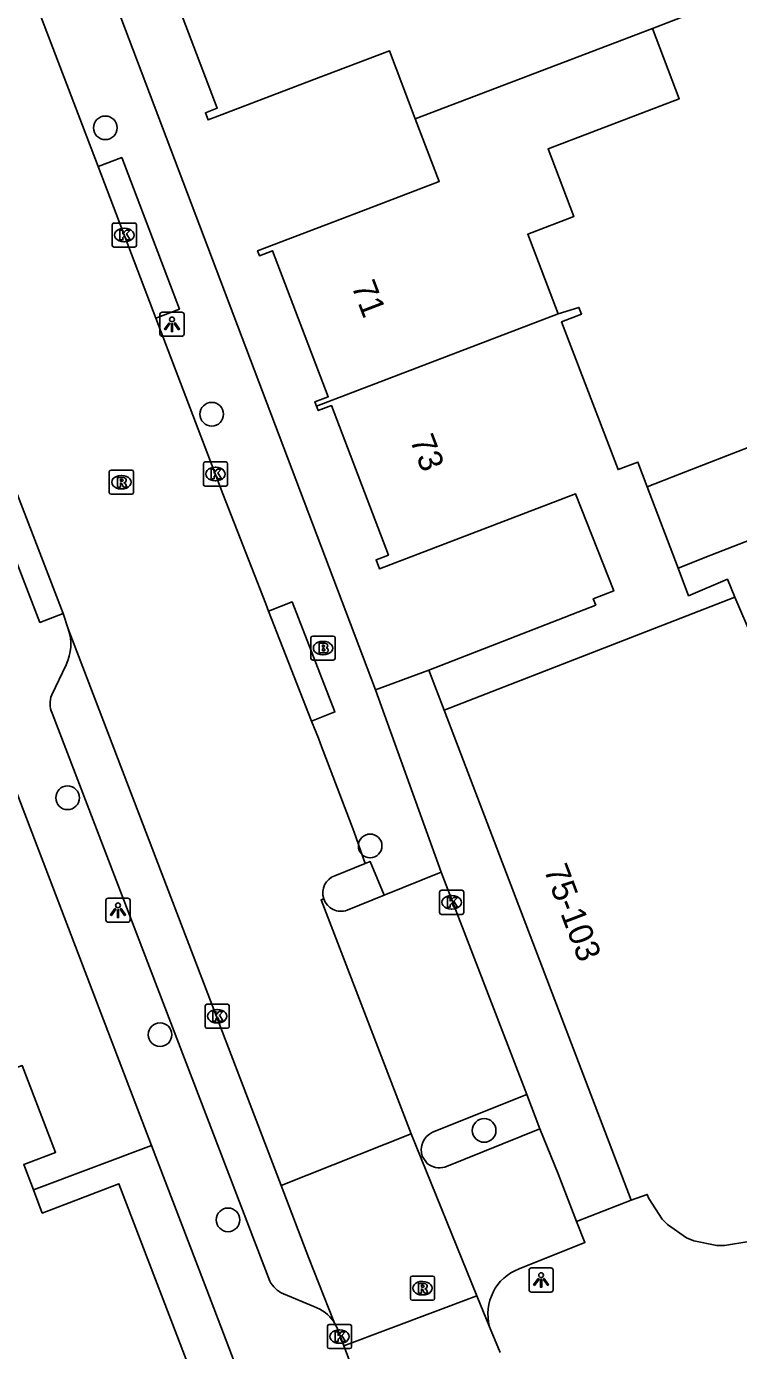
# Model space of a CAD drawing. Extents: x 159265 to 160143, y 383413 to 384319.
# Drawn here: x 159542.9 to 159572.4, y 383548.8 to 383603.6 of the extents above; entities that cross this region are included whole.
import ezdxf

# ---------------------------------------------------------------- set-up
doc = ezdxf.new("R2010")
doc.units = 0
for name, color, linetype in [('IMGEO_Boom', 7, 'Continuous'), ('IMGEO_Brandkraan', 7, 'Continuous'), ('IMGEO_Haag', 7, 'Continuous'), ('IMGEO_Kolk', 7, 'Continuous'), ('IMGEO_Lichtpunt', 7, 'Continuous'), ('IMGEO_Pand', 7, 'Continuous'), ('IMGEO_Pand_nummerreeks', 7, 'Continuous'), ('IMGEO_Parkeervlak_open', 7, 'Continuous'), ('IMGEO_Rijbaan_lokaal_gesloten', 7, 'Continuous'), ('IMGEO_Rijbaan_lokaal_open', 7, 'Continuous'), ('IMGEO_Rioolput', 7, 'Continuous'), ('IMGEO_Voetpad_open', 7, 'Continuous')]:
    doc.layers.add(name, color=color, linetype=linetype)

msp = doc.modelspace()

# ---------------------------------------------------------------- linework, layer by layer
at = {"layer": 'IMGEO_Boom'}
for centre in [(159546.203, 383599.436), (159550.608, 383587.579), (159544.64, 383571.699), (159557.167, 383569.707), (159548.467, 383561.892), (159561.887, 383557.927), (159551.283, 383554.225)]:
    msp.add_circle(centre, 0.489, dxfattribs=at)
at = {"layer": 'IMGEO_Brandkraan'}
for p, q in [((159554.715, 383577.47), (159554.715, 383578.322)), ((159554.79, 383578.396), (159555.642, 383578.396)), ((159555.203, 383578.176), (159555.228, 383578.176)), ((159555.716, 383578.322), (159555.716, 383577.47)), ((159555.226, 383577.616), (159555.201, 383577.616)), ((159555.642, 383577.396), (159554.79, 383577.396))]:
    msp.add_line(p, q, dxfattribs=at)
for points in [[(159554.715, 383577.47), (159554.715, 383578.322)], [(159554.79, 383578.396), (159555.642, 383578.396)], [(159555.063, 383578.096), (159555.063, 383577.696), (159555.276, 383577.696)], [(159555.294, 383578.096), (159555.063, 383578.096)], [(159555.716, 383578.322), (159555.716, 383577.47)], [(159555.242, 383578.015), (159555.188, 383578.015), (159555.188, 383577.939)], [(159555.188, 383577.939), (159555.241, 383577.939)], [(159555.25, 383577.863), (159555.188, 383577.863), (159555.188, 383577.782)], [(159555.188, 383577.782), (159555.25, 383577.782)], [(159555.642, 383577.396), (159554.79, 383577.396)]]:
    msp.add_lwpolyline(points, dxfattribs=at)
for centre, radius, start, end in [((159554.792, 383578.32), 0.0765, 91.552, 178.448), ((159554.792, 383578.32), 0.0765, 91.552, 178.448), ((159555.298, 383577.951), 0.145, 59.4692, 91.5367), ((159555.323, 383577.998), 0.0922, 285.5137, 58.1501), ((159555.64, 383578.32), 0.0765, 1.552, 88.448), ((159555.64, 383578.32), 0.0765, 1.552, 88.448), ((159555.243, 383577.977), 0.0379, 267.8285, 90.9355), ((159555.251, 383577.822), 0.0404, 269.8759, 90.5077), ((159555.282, 383577.947), 0.251, 268.6676, 293.5347), ((159555.328, 383577.806), 0.105, 301.3115, 78.989), ((159554.792, 383577.472), 0.0765, 181.552, 268.448), ((159554.792, 383577.472), 0.0765, 181.552, 268.448), ((159555.64, 383577.472), 0.0765, 271.552, 358.448), ((159555.64, 383577.472), 0.0765, 271.552, 358.448)]:
    msp.add_arc(centre, radius, start, end, dxfattribs=at)
for centre, major_axis, ratio, start_param, end_param in [((159555.202, 383577.896), (-0.387, 0.002), 0.722429, 4.712389, 7.853982), ((159555.227, 383577.896), (-0.39, 0.002), 0.717154, 1.570796, 4.712389)]:
    msp.add_ellipse(centre, major_axis=major_axis, ratio=ratio, start_param=start_param, end_param=end_param, dxfattribs=at)
at = {"layer": 'IMGEO_Haag'}
msp.add_lwpolyline([(159543.225, 383555.465), (159548.112, 383557.308)], dxfattribs=at)
at = {"layer": 'IMGEO_Kolk'}
for p, q in [((159546.488, 383594.569), (159546.488, 383595.421)), ((159546.563, 383595.495), (159547.415, 383595.495)), ((159546.976, 383595.275), (159547.001, 383595.275)), ((159547.489, 383595.421), (159547.489, 383594.569)), ((159546.999, 383594.715), (159546.974, 383594.715)), ((159547.415, 383594.495), (159546.563, 383594.495)), ((159550.262, 383584.675), (159550.262, 383585.527)), ((159550.337, 383585.601), (159551.189, 383585.601)), ((159550.75, 383585.381), (159550.775, 383585.381)), ((159551.263, 383585.527), (159551.263, 383584.675)), ((159550.773, 383584.821), (159550.748, 383584.821)), ((159551.189, 383584.601), (159550.337, 383584.601)), ((159560.042, 383566.945), (159560.042, 383567.797)), ((159560.117, 383567.871), (159560.969, 383567.871)), ((159561.043, 383567.797), (159561.043, 383566.945)), ((159560.53, 383567.651), (159560.555, 383567.651)), ((159560.969, 383566.871), (159560.117, 383566.871)), ((159560.553, 383567.091), (159560.528, 383567.091)), ((159550.334, 383562.23), (159550.334, 383563.082)), ((159550.409, 383563.156), (159551.261, 383563.156)), ((159550.822, 383562.936), (159550.847, 383562.936)), ((159551.335, 383563.082), (159551.335, 383562.23)), ((159550.845, 383562.376), (159550.82, 383562.376)), ((159551.261, 383562.156), (159550.409, 383562.156)), ((159555.397, 383548.968), (159555.397, 383549.82)), ((159555.472, 383549.894), (159556.324, 383549.894)), ((159555.885, 383549.674), (159555.91, 383549.674)), ((159556.398, 383549.82), (159556.398, 383548.968)), ((159555.908, 383549.114), (159555.883, 383549.114)), ((159556.324, 383548.894), (159555.472, 383548.894))]:
    msp.add_line(p, q, dxfattribs=at)
for points in [[(159546.488, 383594.569), (159546.488, 383595.421)], [(159546.563, 383595.495), (159547.415, 383595.495)], [(159546.809, 383595.195), (159546.932, 383595.195), (159546.932, 383595.044), (159547.062, 383595.195), (159547.226, 383595.195), (159547.08, 383595.044), (159547.233, 383594.795), (159547.081, 383594.795), (159546.996, 383594.959), (159546.932, 383594.892), (159546.932, 383594.795), (159546.809, 383594.795), (159546.809, 383595.195)], [(159547.489, 383595.421), (159547.489, 383594.569)], [(159547.415, 383594.495), (159546.563, 383594.495)], [(159550.262, 383584.675), (159550.262, 383585.527)], [(159550.337, 383585.601), (159551.189, 383585.601)], [(159550.583, 383585.301), (159550.706, 383585.301), (159550.706, 383585.15), (159550.836, 383585.301), (159551, 383585.301), (159550.854, 383585.15), (159551.007, 383584.901), (159550.855, 383584.901), (159550.77, 383585.065), (159550.706, 383584.998), (159550.706, 383584.901), (159550.583, 383584.901), (159550.583, 383585.301)], [(159551.263, 383585.527), (159551.263, 383584.675)], [(159551.189, 383584.601), (159550.337, 383584.601)], [(159560.042, 383566.945), (159560.042, 383567.797)], [(159560.117, 383567.871), (159560.969, 383567.871)], [(159561.043, 383567.797), (159561.043, 383566.945)], [(159560.363, 383567.571), (159560.486, 383567.571), (159560.486, 383567.42), (159560.616, 383567.571), (159560.78, 383567.571), (159560.634, 383567.42), (159560.787, 383567.171), (159560.635, 383567.171), (159560.55, 383567.335), (159560.486, 383567.268), (159560.486, 383567.171), (159560.363, 383567.171), (159560.363, 383567.571)], [(159560.969, 383566.871), (159560.117, 383566.871)], [(159550.334, 383562.23), (159550.334, 383563.082)], [(159550.409, 383563.156), (159551.261, 383563.156)], [(159550.655, 383562.856), (159550.778, 383562.856), (159550.778, 383562.705), (159550.908, 383562.856), (159551.072, 383562.856), (159550.926, 383562.705), (159551.079, 383562.456), (159550.927, 383562.456), (159550.842, 383562.62), (159550.778, 383562.553), (159550.778, 383562.456), (159550.655, 383562.456), (159550.655, 383562.856)], [(159551.335, 383563.082), (159551.335, 383562.23)], [(159551.261, 383562.156), (159550.409, 383562.156)], [(159555.397, 383548.968), (159555.397, 383549.82)], [(159555.472, 383549.894), (159556.324, 383549.894)], [(159555.718, 383549.594), (159555.841, 383549.594), (159555.841, 383549.443), (159555.971, 383549.594), (159556.135, 383549.594), (159555.989, 383549.443), (159556.142, 383549.194), (159555.99, 383549.194), (159555.905, 383549.358), (159555.841, 383549.291), (159555.841, 383549.194), (159555.718, 383549.194), (159555.718, 383549.594)], [(159556.398, 383549.82), (159556.398, 383548.968)], [(159556.324, 383548.894), (159555.472, 383548.894)]]:
    msp.add_lwpolyline(points, dxfattribs=at)
for centre, start, end in [((159546.565, 383595.419), 91.552, 178.448), ((159546.565, 383595.419), 91.552, 178.448), ((159547.413, 383595.419), 1.552, 88.448), ((159547.413, 383595.419), 1.552, 88.448), ((159546.565, 383594.571), 181.552, 268.448), ((159546.565, 383594.571), 181.552, 268.448), ((159547.413, 383594.571), 271.552, 358.448), ((159547.413, 383594.571), 271.552, 358.448), ((159550.339, 383585.525), 91.552, 178.448), ((159550.339, 383585.525), 91.552, 178.448), ((159551.187, 383585.525), 1.552, 88.448), ((159551.187, 383585.525), 1.552, 88.448), ((159550.339, 383584.677), 181.552, 268.448), ((159550.339, 383584.677), 181.552, 268.448), ((159551.187, 383584.677), 271.552, 358.448), ((159551.187, 383584.677), 271.552, 358.448), ((159560.119, 383567.795), 91.552, 178.448), ((159560.119, 383567.795), 91.552, 178.448), ((159560.967, 383567.795), 1.552, 88.448), ((159560.967, 383567.795), 1.552, 88.448), ((159560.119, 383566.947), 181.552, 268.448), ((159560.119, 383566.947), 181.552, 268.448), ((159560.967, 383566.947), 271.552, 358.448), ((159560.967, 383566.947), 271.552, 358.448), ((159550.411, 383563.08), 91.552, 178.448), ((159550.411, 383563.08), 91.552, 178.448), ((159551.259, 383563.08), 1.552, 88.448), ((159551.259, 383563.08), 1.552, 88.448), ((159550.411, 383562.232), 181.552, 268.448), ((159550.411, 383562.232), 181.552, 268.448), ((159551.259, 383562.232), 271.552, 358.448), ((159551.259, 383562.232), 271.552, 358.448), ((159555.474, 383549.818), 91.552, 178.448), ((159555.474, 383549.818), 91.552, 178.448), ((159556.322, 383549.818), 1.552, 88.448), ((159556.322, 383549.818), 1.552, 88.448), ((159555.474, 383548.97), 181.552, 268.448), ((159555.474, 383548.97), 181.552, 268.448), ((159556.322, 383548.97), 271.552, 358.448), ((159556.322, 383548.97), 271.552, 358.448)]:
    msp.add_arc(centre, 0.0765, start, end, dxfattribs=at)
for centre, major_axis, ratio, start_param, end_param in [((159546.975, 383594.995), (-0.387, 0.002), 0.722429, 4.712389, 7.853982), ((159547, 383594.995), (-0.39, 0.002), 0.717154, 1.570796, 4.712389), ((159550.749, 383585.101), (-0.387, 0.002), 0.722429, 4.712389, 7.853982), ((159550.774, 383585.101), (-0.39, 0.002), 0.717154, 1.570796, 4.712389), ((159560.529, 383567.371), (-0.387, 0.002), 0.722429, 4.712389, 7.853982), ((159560.554, 383567.371), (-0.39, 0.002), 0.717154, 1.570796, 4.712389), ((159550.821, 383562.656), (-0.387, 0.002), 0.722429, 4.712389, 7.853982), ((159550.846, 383562.656), (-0.39, 0.002), 0.717154, 1.570796, 4.712389), ((159555.884, 383549.394), (-0.387, 0.002), 0.722429, 4.712389, 7.853982), ((159555.909, 383549.394), (-0.39, 0.002), 0.717154, 1.570796, 4.712389)]:
    msp.add_ellipse(centre, major_axis=major_axis, ratio=ratio, start_param=start_param, end_param=end_param, dxfattribs=at)
at = {"layer": 'IMGEO_Lichtpunt'}
for p, q in [((159549.367, 383591.8), (159548.559, 383591.8)), ((159549.367, 383591.8), (159548.559, 383591.8)), ((159548.465, 383591.705), (159548.465, 383590.898)), ((159548.465, 383591.705), (159548.465, 383590.898)), ((159549.461, 383590.898), (159549.461, 383591.705)), ((159549.461, 383590.898), (159549.461, 383591.705)), ((159548.559, 383590.804), (159549.367, 383590.804)), ((159548.559, 383590.804), (159549.367, 383590.804)), ((159546.228, 383567.447), (159546.228, 383566.64)), ((159546.228, 383567.447), (159546.228, 383566.64)), ((159547.13, 383567.542), (159546.322, 383567.542)), ((159547.13, 383567.542), (159546.322, 383567.542)), ((159547.224, 383566.64), (159547.224, 383567.447)), ((159547.224, 383566.64), (159547.224, 383567.447)), ((159546.322, 383566.546), (159547.13, 383566.546)), ((159546.322, 383566.546), (159547.13, 383566.546)), ((159563.747, 383552.139), (159563.747, 383551.332)), ((159563.747, 383552.139), (159563.747, 383551.332)), ((159564.649, 383552.234), (159563.841, 383552.234)), ((159564.649, 383552.234), (159563.841, 383552.234)), ((159564.743, 383551.332), (159564.743, 383552.139)), ((159564.743, 383551.332), (159564.743, 383552.139)), ((159563.841, 383551.238), (159564.649, 383551.238)), ((159563.841, 383551.238), (159564.649, 383551.238))]:
    msp.add_line(p, q, dxfattribs=at)
for points in [[(159548.839, 383591.369), (159548.878, 383591.341), (159548.69, 383591.079), (159548.652, 383591.106), (159548.839, 383591.369)], [(159548.941, 383591.321), (159548.988, 383591.321), (159548.988, 383590.999), (159548.941, 383590.999), (159548.941, 383591.321)], [(159549.051, 383591.341), (159549.089, 383591.368), (159549.276, 383591.106), (159549.237, 383591.078), (159549.051, 383591.341)], [(159546.602, 383567.111), (159546.641, 383567.083), (159546.453, 383566.821), (159546.415, 383566.848), (159546.602, 383567.111)], [(159546.814, 383567.083), (159546.852, 383567.11), (159547.039, 383566.848), (159547, 383566.82), (159546.814, 383567.083)], [(159546.704, 383567.063), (159546.751, 383567.063), (159546.751, 383566.741), (159546.704, 383566.741), (159546.704, 383567.063)], [(159564.121, 383551.803), (159564.16, 383551.775), (159563.972, 383551.513), (159563.934, 383551.54), (159564.121, 383551.803)], [(159564.223, 383551.755), (159564.27, 383551.755), (159564.27, 383551.433), (159564.223, 383551.433), (159564.223, 383551.755)], [(159564.333, 383551.775), (159564.371, 383551.802), (159564.558, 383551.54), (159564.519, 383551.512), (159564.333, 383551.775)]]:
    msp.add_lwpolyline(points, dxfattribs=at)
for centre in [(159548.964, 383591.503), (159546.727, 383567.245), (159564.246, 383551.937)]:
    msp.add_circle(centre, 0.0994, dxfattribs=at)
for centre, start, end in [((159548.559, 383591.705), 90, 180), ((159548.559, 383591.705), 90, 180), ((159549.367, 383591.705), 0, 90), ((159549.367, 383591.705), 0, 90), ((159548.559, 383590.898), 180, 270), ((159548.559, 383590.898), 180, 270), ((159549.367, 383590.898), 270, 0), ((159549.367, 383590.898), 270, 360), ((159546.322, 383567.447), 90, 180), ((159546.322, 383567.447), 90, 180), ((159547.13, 383567.447), 0, 90), ((159547.13, 383567.447), 0, 90), ((159546.322, 383566.64), 180, 270), ((159546.322, 383566.64), 180, 270), ((159547.13, 383566.64), 270, 0), ((159547.13, 383566.64), 270, 360), ((159563.841, 383552.139), 90, 180), ((159563.841, 383552.139), 90, 180), ((159564.649, 383552.139), 0, 90), ((159564.649, 383552.139), 0, 90), ((159563.841, 383551.332), 180, 270), ((159563.841, 383551.332), 180, 270), ((159564.649, 383551.332), 270, 0), ((159564.649, 383551.332), 270, 360)]:
    msp.add_arc(centre, 0.0946, start, end, dxfattribs=at)
at = {"layer": 'IMGEO_Pand'}
for points in [[(159559.037, 383599.813), (159557.969, 383602.62), (159554.84, 383601.43), (159550.456, 383599.763), (159550.343, 383600.059), (159550.836, 383600.247), (159548.677, 383605.923), (159548.149, 383605.722), (159548.05, 383605.983), (159552.724, 383607.761), (159554.097, 383608.285), (159553.34, 383610.274), (159557.78, 383611.963), (159559.607, 383612.658), (159561.357, 383608.057), (159559.534, 383607.363), (159560.782, 383604.091), (159573.458, 383608.932), (159574.653, 383605.802), (159568.857, 383603.542)], [(159568.857, 383603.542), (159559.037, 383599.813)], [(159564.95, 383591.733), (159563.691, 383595.031), (159565.607, 383595.763), (159564.537, 383598.566), (159569.965, 383600.639), (159568.857, 383603.542)], [(159559.037, 383599.813), (159560.025, 383597.216), (159556.886, 383596.017), (159552.505, 383594.344), (159552.582, 383594.142), (159553.126, 383594.349), (159555.434, 383588.305), (159554.881, 383588.094), (159554.951, 383587.912)], [(159564.95, 383591.733), (159565.811, 383591.998), (159565.918, 383591.717), (159565.095, 383591.403), (159567.431, 383585.284), (159568.253, 383585.597), (159568.639, 383584.579)], [(159554.951, 383587.912), (159564.95, 383591.733)], [(159568.639, 383584.579), (159569.969, 383585.096), (159583.435, 383590.333), (159584.741, 383586.975), (159571.274, 383581.739), (159569.917, 383581.211)], [(159559.6, 383576.983), (159566.508, 383579.68), (159566.407, 383579.937), (159567.254, 383580.263), (159565.672, 383584.279), (159557.554, 383581.179), (159557.411, 383581.553), (159557.925, 383581.75), (159555.562, 383587.938), (159555.02, 383587.731), (159554.951, 383587.912)], [(159569.917, 383581.211), (159568.639, 383584.579)], [(159569.917, 383581.211), (159570.353, 383580.061), (159571.958, 383580.743), (159572.272, 383580.005)], [(159572.272, 383580.005), (159560.231, 383575.325)], [(159574.773, 383574.509), (159573.185, 383578.299), (159573.025, 383578.233), (159572.272, 383580.005)], [(159560.231, 383575.325), (159559.6, 383576.983)], [(159560.231, 383575.325), (159567.98, 383555.047)], [(159543.225, 383555.465), (159542.824, 383556.514), (159544.14, 383557.017), (159542.765, 383560.61), (159541.44, 383560.13)], [(159567.98, 383555.047), (159568.637, 383555.281), (159568.71, 383555.109), (159569.261, 383554.256), (159569.478, 383554.029), (159570.271, 383553.478), (159570.572, 383553.357), (159571.522, 383553.163), (159571.835, 383553.159), (159572.843, 383553.328), (159573.017, 383553.396), (159573.297, 383552.768), (159582.356, 383556.566), (159582, 383557.414)], [(159550.116, 383546.969), (159546.766, 383555.72), (159543.592, 383554.506), (159543.225, 383555.465)]]:
    msp.add_lwpolyline(points, dxfattribs=at)
at = {"layer": 'IMGEO_Parkeervlak_open'}
for points in [[(159556.213, 383567.045), (159557.752, 383567.673)], [(159563.659, 383559.411), (159559.75, 383557.85)], [(159560.264, 383556.413), (159564.189, 383557.995)], [(159559.325, 383556.857), (159559.534, 383556.564)]]:
    msp.add_lwpolyline(points, dxfattribs=at)
for centre, radius, start, end in [((159555.958, 383567.741), 0.741, 197.3477, 290.1427), ((159560.087, 383557.118), 0.806, 114.7521, 198.9065), ((159560.033, 383557.138), 0.761, 228.9741, 287.6524)]:
    msp.add_arc(centre, radius, start, end, dxfattribs=at)
at = {"layer": 'IMGEO_Rijbaan_lokaal_gesloten'}
for points in [[(159545.909, 383597.831), (159536.881, 383621.437)], [(159548.298, 383591.558), (159545.909, 383597.831)], [(159552.965, 383579.429), (159552.849, 383579.727), (159551.074, 383584.281), (159548.298, 383591.558)], [(159541.314, 383587.467), (159544.461, 383579.335)], [(159544.661, 383578.691), (159544.461, 383579.335)], [(159554.74, 383574.877), (159552.965, 383579.429)], [(159553.482, 383555.649), (159544.661, 383578.691)], [(159556.955, 383568.973), (159556.502, 383570.272), (159556.419, 383570.491), (159555.117, 383573.937), (159555.025, 383574.166), (159554.74, 383574.877)], [(159556.955, 383568.973), (159555.706, 383568.473)], [(159555.25, 383567.52), (159555.134, 383567.48), (159558.862, 383557.786)]]:
    msp.add_lwpolyline(points, dxfattribs=at)
msp.add_arc((159555.955, 383567.768), 0.748, 109.4869, 199.3719, dxfattribs=at)
at = {"layer": 'IMGEO_Rijbaan_lokaal_open'}
for points in [[(159553.482, 383555.649), (159558.862, 383557.786)], [(159558.862, 383557.786), (159561.591, 383551.085)], [(159555.658, 383550.011), (159554.634, 383552.639), (159553.482, 383555.649)], [(159561.591, 383551.085), (159556.084, 383549.012)], [(159562.114, 383549.8), (159561.591, 383551.085)], [(159556.084, 383549.012), (159555.803, 383549.755), (159555.739, 383549.868), (159555.658, 383550.011)], [(159562.554, 383548.738), (159562.114, 383549.8)], [(159556.084, 383549.012), (159558.986, 383541.38)]]:
    msp.add_lwpolyline(points, dxfattribs=at)
at = {"layer": 'IMGEO_Rioolput'}
for p, q in [((159546.442, 383585.264), (159547.294, 383585.264)), ((159546.367, 383584.338), (159546.367, 383585.19)), ((159546.855, 383585.044), (159546.88, 383585.044)), ((159547.368, 383585.19), (159547.368, 383584.338)), ((159547.294, 383584.264), (159546.442, 383584.264)), ((159546.878, 383584.484), (159546.853, 383584.484)), ((159558.832, 383550.97), (159558.832, 383551.822)), ((159558.907, 383551.896), (159559.759, 383551.896)), ((159559.833, 383551.822), (159559.833, 383550.97)), ((159559.32, 383551.676), (159559.345, 383551.676)), ((159559.759, 383550.896), (159558.907, 383550.896)), ((159559.343, 383551.116), (159559.318, 383551.116))]:
    msp.add_line(p, q, dxfattribs=at)
for points in [[(159546.442, 383585.264), (159547.294, 383585.264)], [(159546.367, 383584.338), (159546.367, 383585.19)], [(159546.956, 383584.962), (159546.704, 383584.964), (159546.704, 383584.564)], [(159546.704, 383584.564), (159546.828, 383584.564), (159546.828, 383584.726), (159546.839, 383584.726)], [(159546.882, 383584.883), (159546.828, 383584.883), (159546.828, 383584.802)], [(159546.828, 383584.802), (159546.88, 383584.802)], [(159546.886, 383584.697), (159546.957, 383584.564), (159547.097, 383584.564), (159547.032, 383584.69)], [(159547.368, 383585.19), (159547.368, 383584.338)], [(159547.294, 383584.264), (159546.442, 383584.264)], [(159558.832, 383550.97), (159558.832, 383551.822)], [(159558.907, 383551.896), (159559.759, 383551.896)], [(159559.833, 383551.822), (159559.833, 383550.97)], [(159559.421, 383551.594), (159559.169, 383551.596), (159559.169, 383551.196)], [(159559.169, 383551.196), (159559.293, 383551.196), (159559.293, 383551.358), (159559.304, 383551.358)], [(159559.347, 383551.515), (159559.293, 383551.515), (159559.293, 383551.434)], [(159559.293, 383551.434), (159559.345, 383551.434)], [(159559.351, 383551.329), (159559.422, 383551.196), (159559.562, 383551.196), (159559.497, 383551.322)], [(159559.759, 383550.896), (159558.907, 383550.896)]]:
    msp.add_lwpolyline(points, dxfattribs=at)
for centre, radius, start, end in [((159546.444, 383585.188), 0.0765, 91.552, 178.448), ((159546.444, 383585.188), 0.0765, 91.552, 178.448), ((159547.292, 383585.188), 0.0765, 1.552, 88.448), ((159547.292, 383585.188), 0.0765, 1.552, 88.448), ((159546.838, 383584.673), 0.0533, 26.0293, 88.6989), ((159546.864, 383584.991), 0.19, 274.7715, 282.9687), ((159546.888, 383584.787), 0.0964, 77.0061, 93.1865), ((159546.902, 383584.844), 0.0378, 276.6634, 79.6772), ((159546.955, 383584.852), 0.109, 350.3612, 89.416), ((159546.953, 383584.852), 0.112, 277.5842, 350.9817), ((159546.937, 383584.637), 0.108, 29.5134, 73.7905), ((159546.444, 383584.34), 0.0765, 181.552, 268.448), ((159546.444, 383584.34), 0.0765, 181.552, 268.448), ((159547.292, 383584.34), 0.0765, 271.552, 358.448), ((159547.292, 383584.34), 0.0765, 271.552, 358.448), ((159558.909, 383551.82), 0.0765, 91.552, 178.448), ((159558.909, 383551.82), 0.0765, 91.552, 178.448), ((159559.757, 383551.82), 0.0765, 1.552, 88.448), ((159559.757, 383551.82), 0.0765, 1.552, 88.448), ((159559.303, 383551.305), 0.0533, 26.0293, 88.6989), ((159559.329, 383551.623), 0.19, 274.7715, 282.9687), ((159559.353, 383551.419), 0.0964, 77.0061, 93.1865), ((159559.367, 383551.476), 0.0378, 276.6634, 79.6772), ((159559.42, 383551.484), 0.109, 350.3612, 89.416), ((159559.418, 383551.484), 0.112, 277.5842, 350.9817), ((159559.402, 383551.269), 0.108, 29.5134, 73.7905), ((159558.909, 383550.972), 0.0765, 181.552, 268.448), ((159558.909, 383550.972), 0.0765, 181.552, 268.448), ((159559.757, 383550.972), 0.0765, 271.552, 358.448), ((159559.757, 383550.972), 0.0765, 271.552, 358.448)]:
    msp.add_arc(centre, radius, start, end, dxfattribs=at)
for centre, major_axis, ratio, start_param, end_param in [((159546.854, 383584.764), (-0.387, 0.002), 0.722429, 4.712389, 7.853982), ((159546.879, 383584.764), (-0.39, 0.002), 0.717154, 1.570796, 4.712389), ((159559.319, 383551.396), (-0.387, 0.002), 0.722429, 4.712389, 7.853982), ((159559.344, 383551.396), (-0.39, 0.002), 0.717154, 1.570796, 4.712389)]:
    msp.add_ellipse(centre, major_axis=major_axis, ratio=ratio, start_param=start_param, end_param=end_param, dxfattribs=at)
at = {"layer": 'IMGEO_Voetpad_open'}
for points in [[(159525.558, 383659.719), (159539.547, 383623.252), (159557.382, 383576.165)], [(159545.909, 383597.831), (159546.881, 383598.201), (159549.27, 383591.928), (159548.298, 383591.558)], [(159544.461, 383579.335), (159543.491, 383578.96), (159540.344, 383587.092), (159541.314, 383587.467)], [(159552.965, 383579.429), (159553.934, 383579.807), (159555.709, 383575.255), (159554.74, 383574.877)], [(159548.112, 383557.308), (159540.404, 383577.462)], [(159543.986, 383575.959), (159544.575, 383577.204)], [(159559.6, 383576.983), (159557.382, 383576.165)], [(159557.382, 383576.165), (159560.104, 383568.626)], [(159553.012, 383551.691), (159544.003, 383575.206)], [(159557.752, 383567.673), (159557.174, 383569.061), (159556.955, 383568.973)], [(159560.104, 383568.626), (159557.752, 383567.673)], [(159560.104, 383568.626), (159563.659, 383559.411)], [(159564.189, 383557.995), (159563.659, 383559.411)], [(159564.189, 383557.995), (159564.952, 383556.13), (159565.715, 383554.156)], [(159552.34, 383546.267), (159550.578, 383550.859), (159548.112, 383557.308)], [(159565.715, 383554.156), (159567.98, 383555.047)], [(159565.715, 383554.156), (159566.06, 383553.291), (159563.34, 383552.196)], [(159554.842, 383550.636), (159553.573, 383551.164)]]:
    msp.add_lwpolyline(points, dxfattribs=at)
for centre, radius, start, end in [((159542.875, 383578.048), 1.898, 333.584, 19.796), ((159544.823, 383575.601), 0.911, 156.8671, 205.7195), ((159564.033, 383550.33), 1.991, 110.3729, 195.4307), ((159554.067, 383552.252), 1.195, 208.0007, 245.5791), ((159554.283, 383549.061), 1.671, 34.6367, 70.464)]:
    msp.add_arc(centre, radius, start, end, dxfattribs=at)

# ---------------------------------------------------------------- texts
at = {"layer": 'IMGEO_Pand_nummerreeks'}
for s, rotation, p in [('71', 290.9002, (159556.38, 383592.893)), ('73', 290.9013, (159558.803, 383586.516)), ('75-103', 290.8383, (159564.348, 383568.725))]:
    msp.add_text(s, height=1, rotation=rotation, dxfattribs=at).set_placement(p)

doc.saveas('drawing.dxf')
